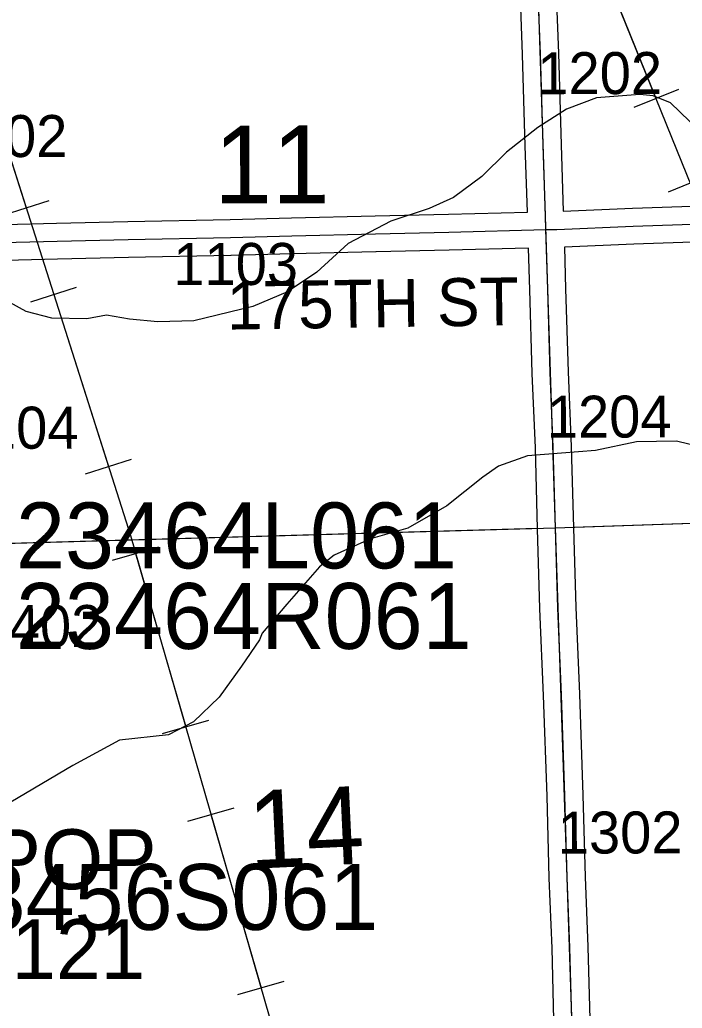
# Model space of a CAD drawing. Extents: x 128.7 to 185.5, y -21.4 to 12.6.
# Drawn here: x 150.168 to 151.274, y -3.98 to -2.33 of the extents above; entities that cross this region are included whole.
import ezdxf

# ---------------------------------------------------------------- set-up
doc = ezdxf.new("R2010")
doc.units = 0
for name, color, linetype in [('tdCoCorpPopTxt', 7, 'Continuous'), ('tdCoHydroRiver', 7, 'Continuous'), ('tdCoPipe', 7, 'Continuous'), ('tdCoSecRdNmbr', 7, 'Continuous'), ('tdCoSecRdTxt', 7, 'Continuous'), ('tdCoSecRteBand', 7, 'Continuous'), ('tdCoSecRteCL', 7, 'Continuous'), ('tdCoSectLine', 7, 'Continuous'), ('tdCoSectLinePart', 7, 'Continuous'), ('tdCoSectNmbr', 7, 'Continuous'), ('tdCoStrucPriMaintName', 7, 'Continuous'), ('tdCoSurfGravel', 7, 'Continuous')]:
    doc.layers.add(name, color=color, linetype=linetype)

msp = doc.modelspace()

# ---------------------------------------------------------------- linework, layer by layer
at = {"layer": 'tdCoHydroRiver'}
for points in [[(151.318, -2.5298), (151.2544, -2.4688), (151.2256, -2.4572), (151.2034, -2.4548), (151.131, -2.4604), (151.0811, -2.4795), (151.0332, -2.5096), (150.981, -2.5508), (150.9398, -2.5917), (150.8921, -2.6265), (150.8517, -2.6452), (150.7877, -2.6664), (150.7164, -2.7035), (150.6644, -2.7511), (150.615, -2.7843), (150.5574, -2.8084), (150.4588, -2.8323), (150.3989, -2.8344), (150.3514, -2.8297), (150.3133, -2.8231), (150.2804, -2.829), (150.2219, -2.8278), (150.1789, -2.8167), (150.1516, -2.8018)], [(151.3216, -3.0473), (151.2643, -3.0335), (151.198, -3.0342), (151.1291, -3.0492), (151.0158, -3.0578), (150.9675, -3.0752), (150.9413, -3.0935), (150.8813, -3.1413), (150.8163, -3.1783), (150.7538, -3.1962), (150.6932, -3.2235), (150.6686, -3.2433), (150.6139, -3.3052), (150.573, -3.3539), (150.5687, -3.3651), (150.5386, -3.4088), (150.5009, -3.4606), (150.4581, -3.5015), (150.4163, -3.5234), (150.3345, -3.5326), (150.257, -3.5747), (150.0467, -3.6987)]]:
    msp.add_lwpolyline(points, dxfattribs=at)
at = {"layer": 'tdCoPipe'}
for p, q in [((151.268, -2.4463), (151.1935, -2.4765)), ((151.3252, -2.5872), (151.2505, -2.6175)), ((150.1404, -2.6561), (150.2172, -2.6317)), ((150.1866, -2.801), (150.2632, -2.7766)), ((150.278, -3.088), (150.3548, -3.0635)), ((150.323, -3.2321), (150.4003, -3.2098)), ((150.4065, -3.5214), (150.484, -3.4991)), ((150.4488, -3.6676), (150.5261, -3.6452)), ((150.5323, -3.9569), (150.6098, -3.9345))]:
    msp.add_line(p, q, dxfattribs=at)
for points in [[(153.2907, -13.3487), (153.1504, -13.0403), (153.08, -11.9742), (153.9221, -10.7441), (153.8422, -9.1961), (152.4885, -6.1792), (152.255, -4.5804), (152.0586, -4.5041), (150.9187, -1.6917), (149.9982, 2.3236), (149.759, 2.5022), (149.1601, 4.9961)], [(148.6284, 1.2813), (148.7667, 0.7397), (148.8239, 0.5169), (149.0454, 0.2655), (149.1111, 0.0311), (149.7815, -1.9917), (149.8869, -2.2086), (150.0884, -2.36), (150.353, -3.1907), (150.6682, -4.2821), (150.7734, -4.4455), (150.8791, -4.6209), (150.9399, -4.7309), (150.9845, -4.7883), (151.1763, -4.8453), (151.8715, -6.5252), (151.9475, -6.6623), (151.9951, -7.1544), (151.9928, -7.2474), (152.3334, -7.551)], [(151.2307, -2.4614), (151.1176, -2.1823)], [(150.0858, -2.3581), (150.0884, -2.36), (150.1788, -2.6439)], [(150.225, -2.7888), (150.3164, -3.0758)], [(150.3617, -3.2209), (150.4453, -3.5103)], [(150.4875, -3.6564), (150.571, -3.9457)]]:
    msp.add_lwpolyline(points, dxfattribs=at)
at = {"layer": 'tdCoSecRteBand'}
for points in [[(150.077, -2.6734), (150.2298, -2.6696), (150.3484, -2.6667), (150.3485, -2.6667), (150.3486, -2.6667), (150.5194, -2.6632), (150.6216, -2.6605), (150.6217, -2.6605), (150.6218, -2.6605), (150.7615, -2.6575), (150.8838, -2.6543), (150.8838, -2.6543), (150.8838, -2.6543), (151.0156, -2.6511), (151.0119, -2.5404), (151.0119, -2.5404), (151.0119, -2.5403), (151.0074, -2.3878), (151.0023, -2.2466)], [(151.0622, -2.2445), (151.0674, -2.3857), (151.0674, -2.3858), (151.0674, -2.3859), (151.0718, -2.5385), (151.0755, -2.6494)], [(151.0755, -2.6494), (151.1909, -2.6447), (151.191, -2.6447), (151.191, -2.6447), (151.306, -2.6408)], [(151.308, -2.7007), (151.1932, -2.7047), (151.0774, -2.7094), (151.0774, -2.7094), (151.0795, -2.7792), (151.0837, -2.9179), (151.0888, -3.0422), (151.0889, -3.0425), (151.0889, -3.0427), (151.0926, -3.1778), (151.0965, -3.311), (151.1027, -3.4553), (151.1027, -3.4554), (151.1027, -3.4555), (151.1083, -3.6242), (151.1083, -3.6243), (151.1083, -3.6244), (151.112, -3.7604), (151.1167, -3.8775), (151.1167, -3.8777), (151.1167, -3.8779), (151.1199, -3.9973), (151.1244, -4.1462), (151.1244, -4.1467)], [(151.06, -3.9989), (151.0568, -3.8797), (151.0521, -3.7626), (151.0521, -3.7624), (151.0521, -3.7622), (151.0484, -3.6261), (151.0427, -3.4577), (151.0365, -3.3133), (151.0365, -3.3131), (151.0365, -3.3129), (151.0326, -3.1795), (151.0326, -3.1795), (151.0326, -3.1795), (151.0289, -3.0445), (151.0237, -2.9202), (151.0237, -2.92), (151.0237, -2.9199), (151.0195, -2.781), (151.0174, -2.7111), (150.8853, -2.7143), (150.763, -2.7175), (150.763, -2.7175), (150.7629, -2.7175), (150.6231, -2.7205), (150.5209, -2.7232), (150.5208, -2.7232), (150.5207, -2.7232), (150.3499, -2.7266), (150.2313, -2.7296), (150.2313, -2.7296), (150.2313, -2.7296), (150.0793, -2.7334)]]:
    msp.add_lwpolyline(points, dxfattribs=at)
at = {"layer": 'tdCoSecRteCL'}
for points in [[(151.0465, -2.6803), (151.0458, -2.6575), (151.0419, -2.5394), (151.0374, -2.3868), (151.0322, -2.2455), (151.028, -2.1086), (151.0246, -1.9843), (151.0229, -1.9417), (151.0194, -1.806), (151.0152, -1.6642), (151.0118, -1.5412), (151.0078, -1.406), (151.0029, -1.2719), (151.0002, -1.1762)], [(151.0465, -2.6803), (151.0646, -2.6799), (151.1921, -2.6747), (151.307, -2.6708), (151.4542, -2.6661), (151.5795, -2.6616), (151.6929, -2.657), (151.83, -2.6525), (151.999, -2.6454), (152.0472, -2.6452)], [(150.0484, -2.7044), (150.0705, -2.7036), (150.2306, -2.6996), (150.3492, -2.6967), (150.5201, -2.6932), (150.6224, -2.6905), (150.7622, -2.6875), (150.8846, -2.6843), (151.0465, -2.6803)], [(151.0956, -4.1778), (151.0944, -4.1473), (151.0899, -3.9981), (151.0867, -3.8787), (151.082, -3.7614), (151.0783, -3.6252), (151.0727, -3.4566), (151.0665, -3.312), (151.0626, -3.1786), (151.0589, -3.0435), (151.0537, -2.919), (151.0495, -2.7801), (151.0465, -2.6803)]]:
    msp.add_lwpolyline(points, dxfattribs=at)
at = {"layer": 'tdCoSectLine'}
for points in [[(151.0297, -2.1726), (151.0622, -3.178)], [(151.0622, -3.178), (152.0609, -3.1441)], [(150.0624, -3.2061), (151.0622, -3.178)], [(151.0622, -3.178), (151.0952, -4.1778)]]:
    msp.add_lwpolyline(points, dxfattribs=at)
at = {"layer": 'tdCoSectLinePart'}
for points in [[(151.0923, -3.177), (152.0305, -3.1451)], [(150.0924, -3.2053), (151.0323, -3.1788)]]:
    msp.add_lwpolyline(points, dxfattribs=at)
at = {"layer": 'tdCoSurfGravel'}
for points in [[(151.0899, -3.9981), (151.0867, -3.8787), (151.082, -3.7614), (151.0783, -3.6252), (151.0727, -3.4566), (151.0665, -3.312), (151.0626, -3.1786), (151.0589, -3.0435), (151.0537, -2.919), (151.0495, -2.7801), (151.0465, -2.6803), (151.0458, -2.6575), (151.0419, -2.5394), (151.0374, -2.3868), (151.0322, -2.2455)], [(150.0484, -2.7044), (150.0705, -2.7036), (150.2306, -2.6996), (150.3492, -2.6967), (150.5201, -2.6932), (150.6224, -2.6905), (150.7622, -2.6875), (150.8846, -2.6843), (151.0465, -2.6803), (151.0646, -2.6799), (151.1921, -2.6747), (151.307, -2.6708), (151.4542, -2.6661), (151.5795, -2.6616), (151.6929, -2.657), (151.83, -2.6525), (151.999, -2.6454), (152.0472, -2.6452)]]:
    msp.add_lwpolyline(points, dxfattribs=at)

# ---------------------------------------------------------------- texts
at = {"layer": 'tdCoCorpPopTxt'}
for s, p in [('POP.', (150.1143, -3.7812)), ('121', (150.1544, -3.9312))]:
    msp.add_text(s, height=0.1, dxfattribs=at).set_placement(p)
at = {"layer": 'tdCoSecRdNmbr'}
for s, rotation, p in [('1202', 0.1147, (151.0323, -2.4543)), ('1102', 0.114, (150.0396, -2.5594)), ('1103', 0.1143, (150.4246, -2.7729)), ('1204', 0.1147, (151.0481, -3.0276)), ('1104', 0.114, (150.0582, -3.0461)), ('1402', 0.114, (150.0979, -3.3772)), ('1302', 0.1147, (151.0664, -3.7217))]:
    msp.add_text(s, height=0.07, rotation=rotation, dxfattribs=at).set_placement(p)
at = {"layer": 'tdCoSecRdTxt'}
msp.add_text('175TH ST', height=0.08, rotation=0.8768, dxfattribs=at).set_placement((150.5144, -2.8472))
at = {"layer": 'tdCoSectNmbr'}
for s, rotation, p in [('11', 0.1142, (150.4926, -2.6367)), ('14', 2.6666, (150.5524, -3.7472))]:
    msp.add_text(s, height=0.13, rotation=rotation, dxfattribs=at).set_placement(p)
at = {"layer": 'tdCoStrucPriMaintName'}
for s, p in [('23464L061', (150.162, -3.2457)), ('23464L061', (150.162, -3.2457)), ('23464L061', (150.162, -3.2457)), ('23464R061', (150.162, -3.3801)), ('23464R061', (150.162, -3.3801)), ('23464R061', (150.162, -3.3801)), ('23456S061', (150.0143, -3.849)), ('23456S061', (150.0143, -3.849)), ('23456S061', (150.0143, -3.849))]:
    msp.add_text(s, height=0.11, dxfattribs=at).set_placement(p)

doc.saveas('drawing.dxf')
